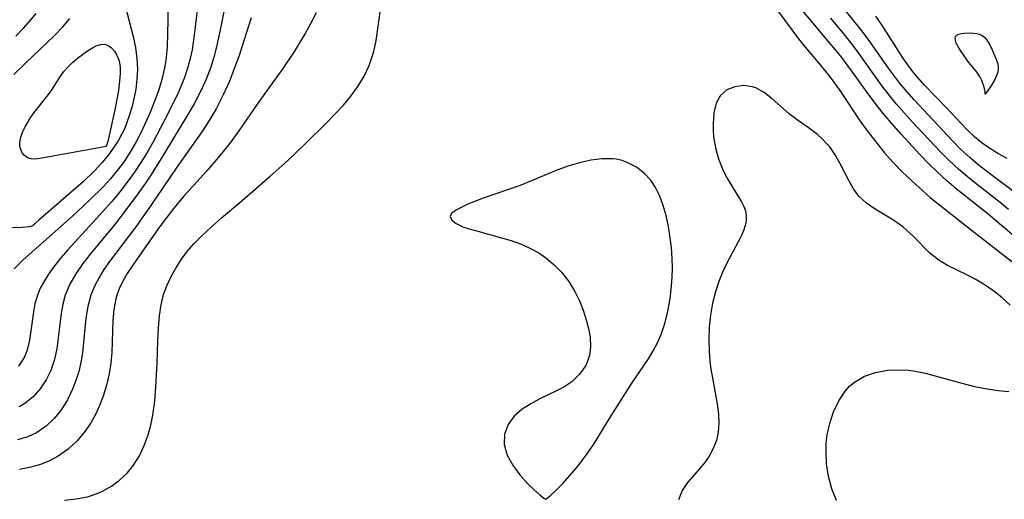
# Model space of a CAD drawing. Header units: metres. Extents: x 1073367 to 1082519, y 1569854 to 1574957.
# Tile 568 of 656: x 1078287 to 1078421, y 1573655 to 1573720. Entities that reach past the tile are written whole.
import ezdxf

# ---------------------------------------------------------------- set-up
doc = ezdxf.new("R2010")
doc.units = ezdxf.units.M
doc.layers.add('CGG_CurvaNivelLidar_v1', color=253, linetype='Continuous', lineweight=30)

msp = doc.modelspace()

# ---------------------------------------------------------------- linework, layer by layer
at = {"layer": 'CGG_CurvaNivelLidar_v1'}
for p, q in [((1078315.2361, 1573725.0823, 69.5), (1078314.1969, 1573719.5841, 69.5)), ((1078306.8584, 1573723.6321, 68.5), (1078306.9053, 1573720.2706, 68.5)), ((1078311.1525, 1573723.5332, 69), (1078310.486, 1573717.8818, 69)), ((1078301.1026, 1573722.21, 68), (1078302.1869, 1573718.026, 68)), ((1078394.9594, 1573719.8894, 70.5), (1078392.259, 1573723.14, 70.5)), ((1078288.2144, 1573720.3077, 68.5), (1078288.92, 1573721.1727, 68.5)), ((1078327.177, 1573721.2787, 70.5), (1078326.4409, 1573719.8459, 70.5)), ((1078335.3431, 1573717.4955, 71), (1078336.0073, 1573722.0665, 71)), ((1078390.1559, 1573721.5944, 71), (1078392.9923, 1573717.711, 71)), ((1078401.5123, 1573719.0132, 69.5), (1078399.4022, 1573721.5943, 69.5)), ((1078287.2232, 1573719.1857, 68.5), (1078288.2144, 1573720.3077, 68.5)), ((1078292.5617, 1573719.3517, 68), (1078293.5328, 1573720.4822, 68)), ((1078306.9053, 1573720.2706, 68.5), (1078306.8872, 1573718.4168, 68.5)), ((1078314.1969, 1573719.5841, 69.5), (1078313.551, 1573716.6181, 69.5)), ((1078318.3056, 1573720.5933, 70), (1078316.5851, 1573715.328, 70)), ((1078326.4409, 1573719.8459, 70.5), (1078325.6597, 1573718.4373, 70.5)), ((1078397.0748, 1573717.3996, 70.5), (1078394.9594, 1573719.8894, 70.5)), ((1078399.2028, 1573718.4216, 70), (1078397.4297, 1573720.5455, 70)), ((1078404.4034, 1573719.6455, 69), (1078403.5855, 1573720.8045, 69)), ((1078407.3605, 1573714.9925, 69), (1078404.4034, 1573719.6455, 69)), ((1078286.1796, 1573718.0907, 68.5), (1078287.2232, 1573719.1857, 68.5)), ((1078291.353, 1573718.097, 68), (1078292.5617, 1573719.3517, 68)), ((1078306.8872, 1573718.4168, 68.5), (1078306.8034, 1573716.574, 68.5)), ((1078325.6597, 1573718.4373, 70.5), (1078324.1118, 1573715.9056, 70.5)), ((1078400.1031, 1573717.2831, 70), (1078399.2028, 1573718.4216, 70)), ((1078402.5143, 1573717.6876, 69.5), (1078401.5123, 1573719.0132, 69.5)), ((1078414.4472, 1573718.0265, 68.5), (1078414.6246, 1573718.2132, 68.5)), ((1078414.6246, 1573718.2132, 68.5), (1078414.8989, 1573718.3486, 68.5)), ((1078414.8989, 1573718.3486, 68.5), (1078415.2416, 1573718.4445, 68.5)), ((1078415.2416, 1573718.4445, 68.5), (1078415.6304, 1573718.5084, 68.5)), ((1078415.6304, 1573718.5084, 68.5), (1078416.48, 1573718.5523, 68.5)), ((1078416.48, 1573718.5523, 68.5), (1078417.3372, 1573718.4694, 68.5)), ((1078417.3372, 1573718.4694, 68.5), (1078417.7379, 1573718.3604, 68.5)), ((1078417.7379, 1573718.3604, 68.5), (1078418.1013, 1573718.1867, 68.5)), ((1078418.1013, 1573718.1867, 68.5), (1078418.3916, 1573717.9582, 68.5)), ((1078287.5552, 1573714.4768, 68), (1078291.353, 1573718.097, 68)), ((1078297.1512, 1573716.7424, 67.5), (1078297.7255, 1573716.9349, 67.5)), ((1078297.7255, 1573716.9349, 67.5), (1078298.2676, 1573716.9752, 67.5)), ((1078298.2676, 1573716.9752, 67.5), (1078298.777, 1573716.8244, 67.5)), ((1078298.777, 1573716.8244, 67.5), (1078299.2377, 1573716.5052, 67.5)), ((1078302.1869, 1573718.026, 68), (1078302.4902, 1573716.5389, 68)), ((1078310.486, 1573717.8818, 69), (1078310.2141, 1573716.222, 69)), ((1078335.0253, 1573716.0084, 71), (1078335.3431, 1573717.4955, 71)), ((1078392.9923, 1573717.711, 71), (1078393.9561, 1573716.5145, 71)), ((1078398.7669, 1573715.3403, 70.5), (1078397.0748, 1573717.3996, 70.5)), ((1078400.977, 1573716.1248, 70), (1078400.1031, 1573717.2831, 70)), ((1078405.305, 1573713.7163, 69.5), (1078402.5143, 1573717.6876, 69.5)), ((1078414.3902, 1573717.7781, 68.5), (1078414.4472, 1573718.0265, 68.5)), ((1078414.4331, 1573717.4797, 68.5), (1078414.3902, 1573717.7781, 68.5)), ((1078414.5497, 1573717.1456, 68.5), (1078414.4331, 1573717.4797, 68.5)), ((1078414.9296, 1573716.4101, 68.5), (1078414.5497, 1573717.1456, 68.5)), ((1078418.3916, 1573717.9582, 68.5), (1078418.6466, 1573717.6745, 68.5)), ((1078418.6466, 1573717.6745, 68.5), (1078419.0823, 1573716.9955, 68.5)), ((1078419.0823, 1573716.9955, 68.5), (1078419.4549, 1573716.2315, 68.5)), ((1078294.5865, 1573715.0756, 67.5), (1078295.9342, 1573716.0577, 67.5)), ((1078295.9342, 1573716.0577, 67.5), (1078296.5522, 1573716.439, 67.5)), ((1078296.5522, 1573716.439, 67.5), (1078297.1512, 1573716.7424, 67.5)), ((1078299.2377, 1573716.5052, 67.5), (1078299.6414, 1573716.0514, 67.5)), ((1078299.6414, 1573716.0514, 67.5), (1078299.9749, 1573715.4884, 67.5)), ((1078299.9749, 1573715.4884, 67.5), (1078300.2558, 1573714.7201, 67.5)), ((1078302.4902, 1573716.5389, 68), (1078302.6938, 1573715.0493, 68)), ((1078306.8034, 1573716.574, 68.5), (1078306.6235, 1573714.7525, 68.5)), ((1078310.2141, 1573716.222, 69), (1078309.9623, 1573715.0332, 69)), ((1078313.551, 1573716.6181, 69.5), (1078313.1881, 1573715.2234, 69.5)), ((1078324.1118, 1573715.9056, 70.5), (1078322.5936, 1573713.6583, 70.5)), ((1078334.74, 1573715.0273, 71), (1078335.0253, 1573716.0084, 71)), ((1078393.9561, 1573716.5145, 71), (1078395.9749, 1573714.1621, 71)), ((1078404.4332, 1573711.2608, 70), (1078400.977, 1573716.1248, 70)), ((1078415.6978, 1573715.2393, 68.5), (1078414.9296, 1573716.4101, 68.5)), ((1078419.4549, 1573716.2315, 68.5), (1078419.9448, 1573715.0369, 68.5)), ((1078285.9018, 1573712.835, 68), (1078287.5552, 1573714.4768, 68)), ((1078293.3069, 1573713.9095, 67.5), (1078293.9296, 1573714.5151, 67.5)), ((1078293.9296, 1573714.5151, 67.5), (1078294.5865, 1573715.0756, 67.5)), ((1078300.2558, 1573714.7201, 67.5), (1078300.4095, 1573713.8629, 67.5)), ((1078302.6938, 1573715.0493, 68), (1078302.7687, 1573713.5626, 68)), ((1078306.6235, 1573714.7525, 68.5), (1078306.464, 1573713.7353, 68.5)), ((1078309.9623, 1573715.0332, 69), (1078309.6537, 1573713.8616, 69)), ((1078313.1881, 1573715.2234, 69.5), (1078312.7674, 1573713.8501, 69.5)), ((1078316.5851, 1573715.328, 70), (1078316.0258, 1573713.7384, 70)), ((1078334.3902, 1573714.0703, 71), (1078334.74, 1573715.0273, 71)), ((1078395.9749, 1573714.1621, 71), (1078397.3419, 1573712.4867, 71)), ((1078400.2931, 1573713.3103, 70.5), (1078398.7669, 1573715.3403, 70.5)), ((1078408.5389, 1573713.357, 69), (1078407.3605, 1573714.9925, 69)), ((1078416.2767, 1573714.4697, 68.5), (1078415.6978, 1573715.2393, 68.5)), ((1078417.24, 1573713.3072, 68.5), (1078416.2767, 1573714.4697, 68.5)), ((1078419.9448, 1573715.0369, 68.5), (1078420.1985, 1573714.3028, 68.5)), ((1078420.1985, 1573714.3028, 68.5), (1078420.2679, 1573713.9107, 68.5)), ((1078292.2849, 1573712.6281, 67.5), (1078292.7374, 1573713.2548, 67.5)), ((1078292.7374, 1573713.2548, 67.5), (1078293.3069, 1573713.9095, 67.5)), ((1078300.4256, 1573712.9776, 67.5), (1078300.3338, 1573711.9151, 67.5)), ((1078300.4095, 1573713.8629, 67.5), (1078300.4256, 1573712.9776, 67.5)), ((1078302.7687, 1573713.5626, 68), (1078302.7038, 1573712.2088, 68)), ((1078306.464, 1573713.7353, 68.5), (1078306.1034, 1573712.1542, 68.5)), ((1078309.6537, 1573713.8616, 69), (1078309.1311, 1573712.2994, 69)), ((1078312.7674, 1573713.8501, 69.5), (1078312.0967, 1573712.0693, 69.5)), ((1078316.0258, 1573713.7384, 70), (1078315.3121, 1573711.9414, 70)), ((1078322.5936, 1573713.6583, 70.5), (1078319.0894, 1573708.7911, 70.5)), ((1078333.6986, 1573712.6043, 71), (1078334.3902, 1573714.0703, 71)), ((1078402.1532, 1573710.7072, 70.5), (1078400.2931, 1573713.3103, 70.5)), ((1078406.8122, 1573711.6989, 69.5), (1078405.305, 1573713.7163, 69.5)), ((1078409.2018, 1573712.5395, 69), (1078408.5389, 1573713.357, 69)), ((1078417.5515, 1573712.8974, 68.5), (1078417.24, 1573713.3072, 68.5)), ((1078417.8282, 1573712.4621, 68.5), (1078417.5515, 1573712.8974, 68.5)), ((1078420.1642, 1573713.0226, 68.5), (1078419.9944, 1573712.5553, 68.5)), ((1078420.2604, 1573713.4791, 68.5), (1078420.1642, 1573713.0226, 68.5)), ((1078420.2679, 1573713.9107, 68.5), (1078420.2604, 1573713.4791, 68.5)), ((1078291.0162, 1573710.6567, 67.5), (1078292.2849, 1573712.6281, 67.5)), ((1078300.3338, 1573711.9151, 67.5), (1078300.1659, 1573710.6774, 67.5)), ((1078302.7038, 1573712.2088, 68), (1078302.53, 1573710.8616, 68)), ((1078306.1034, 1573712.1542, 68.5), (1078305.6299, 1573710.6075, 68.5)), ((1078309.1311, 1573712.2994, 69), (1078308.2763, 1573710.2622, 69)), ((1078312.0967, 1573712.0693, 69.5), (1078311.3034, 1573710.3393, 69.5)), ((1078315.3121, 1573711.9414, 70), (1078314.521, 1573710.181, 70)), ((1078332.8616, 1573711.2047, 71), (1078333.6986, 1573712.6043, 71)), ((1078397.3419, 1573712.4867, 71), (1078398.6668, 1573710.6458, 71)), ((1078407.7832, 1573710.5212, 69.5), (1078406.8122, 1573711.6989, 69.5)), ((1078410.203, 1573711.411, 69), (1078409.2018, 1573712.5395, 69)), ((1078418.0504, 1573712.0081, 68.5), (1078417.8282, 1573712.4621, 68.5)), ((1078418.3481, 1573711.1272, 68.5), (1078418.0504, 1573712.0081, 68.5)), ((1078419.7734, 1573712.0915, 68.5), (1078419.2234, 1573711.173, 68.5)), ((1078419.9944, 1573712.5553, 68.5), (1078419.7734, 1573712.0915, 68.5)), ((1078290.448, 1573709.8957, 67.5), (1078291.0162, 1573710.6567, 67.5)), ((1078300.1659, 1573710.6774, 67.5), (1078299.6976, 1573708.0241, 67.5)), ((1078302.53, 1573710.8616, 68), (1078302.2726, 1573709.5206, 68)), ((1078305.6299, 1573710.6075, 68.5), (1078305.0714, 1573709.0806, 68.5)), ((1078308.2763, 1573710.2622, 69), (1078306.8769, 1573707.374, 69)), ((1078311.3034, 1573710.3393, 69.5), (1078310.5042, 1573708.8393, 69.5)), ((1078314.521, 1573710.181, 70), (1078313.4912, 1573708.1716, 70)), ((1078331.8995, 1573709.8699, 71), (1078332.8616, 1573711.2047, 71)), ((1078383.2365, 1573710.7335, 71.5), (1078382.3722, 1573709.9953, 71.5)), ((1078384.3119, 1573711.1709, 71.5), (1078383.2365, 1573710.7335, 71.5)), ((1078385.4984, 1573711.3211, 71.5), (1078384.3119, 1573711.1709, 71.5)), ((1078386.7058, 1573711.1743, 71.5), (1078385.4984, 1573711.3211, 71.5)), ((1078387.1919, 1573711.0184, 71.5), (1078386.7058, 1573711.1743, 71.5)), ((1078388.3333, 1573710.3864, 71.5), (1078387.1919, 1573711.0184, 71.5)), ((1078389.434, 1573709.5048, 71.5), (1078388.3333, 1573710.3864, 71.5)), ((1078398.6668, 1573710.6458, 71), (1078401.5183, 1573706.3417, 71)), ((1078403.7286, 1573708.5796, 70.5), (1078402.1532, 1573710.7072, 70.5)), ((1078405.272, 1573710.1554, 70), (1078404.4332, 1573711.2608, 70)), ((1078406.3355, 1573708.8465, 70), (1078405.272, 1573710.1554, 70)), ((1078408.7922, 1573709.3796, 69.5), (1078407.7832, 1573710.5212, 69.5)), ((1078413.218, 1573708.295, 69), (1078410.203, 1573711.411, 69)), ((1078418.4871, 1573710.4496, 68.5), (1078418.3481, 1573711.1272, 68.5)), ((1078418.5, 1573710.1718, 68.5), (1078418.4871, 1573710.4496, 68.5)), ((1078419.2234, 1573711.173, 68.5), (1078418.5, 1573710.1718, 68.5)), ((1078288.6526, 1573707.6576, 67.5), (1078290.448, 1573709.8957, 67.5)), ((1078302.2726, 1573709.5206, 68), (1078301.9922, 1573708.3507, 68)), ((1078305.0714, 1573709.0806, 68.5), (1078304.4538, 1573707.568, 68.5)), ((1078310.5042, 1573708.8393, 69.5), (1078309.6467, 1573707.3642, 69.5)), ((1078319.0894, 1573708.7911, 70.5), (1078316.6103, 1573705.1538, 70.5)), ((1078330.8736, 1573708.6453, 71), (1078331.8995, 1573709.8699, 71)), ((1078381.7901, 1573708.9213, 71.5), (1078381.4657, 1573707.6038, 71.5)), ((1078382.3722, 1573709.9953, 71.5), (1078381.7901, 1573708.9213, 71.5)), ((1078391.7224, 1573707.4872, 71.5), (1078389.434, 1573709.5048, 71.5)), ((1078408.5695, 1573706.3236, 70), (1078406.3355, 1573708.8465, 70)), ((1078414.0095, 1573703.7912, 69.5), (1078408.7922, 1573709.3796, 69.5)), ((1078288.21, 1573707.0179, 67.5), (1078288.6526, 1573707.6576, 67.5)), ((1078299.6976, 1573708.0241, 67.5), (1078298.927, 1573704.5113, 67.5)), ((1078301.9922, 1573708.3507, 68), (1078301.6584, 1573707.1921, 68)), ((1078304.4538, 1573707.568, 68.5), (1078303.281, 1573704.9855, 68.5)), ((1078313.4912, 1573708.1716, 70), (1078312.5491, 1573706.5808, 70)), ((1078328.6335, 1573706.2933, 71), (1078329.7758, 1573707.4598, 71)), ((1078329.7758, 1573707.4598, 71), (1078330.8736, 1573708.6453, 71)), ((1078381.4657, 1573707.6038, 71.5), (1078381.3359, 1573706.1313, 71.5)), ((1078393.0037, 1573706.5379, 71.5), (1078391.7224, 1573707.4872, 71.5)), ((1078404.795, 1573707.2558, 70.5), (1078403.7286, 1573708.5796, 70.5)), ((1078415.96, 1573705.3615, 69), (1078413.218, 1573708.295, 69)), ((1078287.4491, 1573705.715, 67.5), (1078288.21, 1573707.0179, 67.5)), ((1078301.6584, 1573707.1921, 68), (1078301.048, 1573705.5341, 68)), ((1078306.8769, 1573707.374, 69), (1078304.8742, 1573703.5753, 69)), ((1078309.6467, 1573707.3642, 69.5), (1078306.3793, 1573701.9557, 69.5)), ((1078312.5491, 1573706.5808, 70), (1078311.5384, 1573705.0289, 70)), ((1078325.6811, 1573703.3909, 71), (1078328.6335, 1573706.2933, 71)), ((1078381.3359, 1573706.1313, 71.5), (1078381.3398, 1573705.0834, 71.5)), ((1078394.3275, 1573705.6106, 71.5), (1078393.0037, 1573706.5379, 71.5)), ((1078401.5183, 1573706.3417, 71), (1078402.5579, 1573704.9182, 71)), ((1078407.037, 1573704.6916, 70.5), (1078404.795, 1573707.2558, 70.5)), ((1078412.3413, 1573702.3187, 70), (1078408.5695, 1573706.3236, 70)), ((1078286.847, 1573704.2918, 67.5), (1078287.1407, 1573705.0701, 67.5)), ((1078287.1407, 1573705.0701, 67.5), (1078287.4491, 1573705.715, 67.5)), ((1078301.048, 1573705.5341, 68), (1078300.1279, 1573703.7685, 68)), ((1078303.281, 1573704.9855, 68.5), (1078302.6309, 1573703.7238, 68.5)), ((1078311.5384, 1573705.0289, 70), (1078308.071, 1573700.047, 70)), ((1078316.6103, 1573705.1538, 70.5), (1078315.5456, 1573703.7014, 70.5)), ((1078381.3398, 1573705.0834, 71.5), (1078381.4329, 1573704.0145, 71.5)), ((1078395.614, 1573704.625, 71.5), (1078394.3275, 1573705.6106, 71.5)), ((1078402.5579, 1573704.9182, 71), (1078404.7368, 1573702.1621, 71)), ((1078417.0193, 1573704.3445, 69), (1078415.96, 1573705.3615, 69)), ((1078286.7005, 1573703.5475, 67.5), (1078286.847, 1573704.2918, 67.5)), ((1078286.7161, 1573703.0437, 67.5), (1078286.7005, 1573703.5475, 67.5)), ((1078298.7194, 1573703.7054, 67.5), (1078298.5, 1573703.0221, 67.5)), ((1078298.927, 1573704.5113, 67.5), (1078298.7194, 1573703.7054, 67.5)), ((1078300.1279, 1573703.7685, 68), (1078298.9458, 1573702.0296, 68)), ((1078302.6309, 1573703.7238, 68.5), (1078301.8251, 1573702.3283, 68.5)), ((1078304.8742, 1573703.5753, 69), (1078304.0744, 1573702.1902, 69)), ((1078315.5456, 1573703.7014, 70.5), (1078314.4843, 1573702.338, 70.5)), ((1078323.2759, 1573701.1073, 71), (1078325.6811, 1573703.3909, 71)), ((1078381.4329, 1573704.0145, 71.5), (1078381.7005, 1573702.6514, 71.5)), ((1078396.2526, 1573704.0521, 71.5), (1078395.614, 1573704.625, 71.5)), ((1078396.8478, 1573703.4359, 71.5), (1078396.2526, 1573704.0521, 71.5)), ((1078397.2638, 1573702.9398, 71.5), (1078396.8478, 1573703.4359, 71.5)), ((1078409.5889, 1573701.9318, 70.5), (1078407.037, 1573704.6916, 70.5)), ((1078415.1799, 1573702.6139, 69.5), (1078414.0095, 1573703.7912, 69.5)), ((1078418.0914, 1573703.4467, 69), (1078417.0193, 1573704.3445, 69)), ((1078419.1165, 1573702.7126, 69), (1078418.0914, 1573703.4467, 69)), ((1078286.8292, 1573702.5755, 67.5), (1078286.7161, 1573703.0437, 67.5)), ((1078287.0317, 1573702.1581, 67.5), (1078286.8292, 1573702.5755, 67.5)), ((1078287.3599, 1573701.7664, 67.5), (1078287.0317, 1573702.1581, 67.5)), ((1078298.5, 1573703.0221, 67.5), (1078289.4748, 1573701.3589, 67.5)), ((1078298.9458, 1573702.0296, 68), (1078297.9717, 1573700.8318, 68)), ((1078301.8251, 1573702.3283, 68.5), (1078300.9445, 1573700.9793, 68.5)), ((1078304.0744, 1573702.1902, 69), (1078303.2325, 1573700.8281, 69)), ((1078314.4843, 1573702.338, 70.5), (1078313.3872, 1573701.0045, 70.5)), ((1078381.7005, 1573702.6514, 71.5), (1078382.1033, 1573701.3013, 71.5)), ((1078398.0047, 1573701.8876, 71.5), (1078397.2638, 1573702.9398, 71.5)), ((1078404.7368, 1573702.1621, 71), (1078405.8857, 1573700.8468, 71)), ((1078413.5745, 1573701.0994, 70), (1078412.3413, 1573702.3187, 70)), ((1078416.3981, 1573701.4869, 69.5), (1078415.1799, 1573702.6139, 69.5)), ((1078420.2949, 1573701.9907, 69), (1078419.1165, 1573702.7126, 69)), ((1078287.773, 1573701.4764, 67.5), (1078287.3599, 1573701.7664, 67.5)), ((1078288.251, 1573701.3077, 67.5), (1078287.773, 1573701.4764, 67.5)), ((1078288.792, 1573701.2752, 67.5), (1078288.251, 1573701.3077, 67.5)), ((1078289.4748, 1573701.3589, 67.5), (1078288.792, 1573701.2752, 67.5)), ((1078297.9717, 1573700.8318, 68), (1078296.9036, 1573699.6737, 68)), ((1078300.9445, 1573700.9793, 68.5), (1078300.0549, 1573699.77, 68.5)), ((1078303.2325, 1573700.8281, 69), (1078302.346, 1573699.4935, 69)), ((1078306.3793, 1573701.9557, 69.5), (1078304.6828, 1573699.2463, 69.5)), ((1078313.3872, 1573701.0045, 70.5), (1078312.2549, 1573699.7053, 70.5)), ((1078320.8962, 1573698.9558, 71), (1078323.2759, 1573701.1073, 71)), ((1078363.09, 1573700.7885, 71.5), (1078361.5032, 1573700.2991, 71.5)), ((1078364.66, 1573701.1479, 71.5), (1078363.09, 1573700.7885, 71.5)), ((1078366.1943, 1573701.3415, 71.5), (1078364.66, 1573701.1479, 71.5)), ((1078367.6714, 1573701.3214, 71.5), (1078366.1943, 1573701.3415, 71.5)), ((1078368.1006, 1573701.2646, 71.5), (1078367.6714, 1573701.3214, 71.5)), ((1078368.9325, 1573701.0734, 71.5), (1078368.1006, 1573701.2646, 71.5)), ((1078369.73, 1573700.7881, 71.5), (1078368.9325, 1573701.0734, 71.5)), ((1078370.902, 1573700.176, 71.5), (1078369.73, 1573700.7881, 71.5)), ((1078382.1033, 1573701.3013, 71.5), (1078382.6154, 1573699.9679, 71.5)), ((1078398.6711, 1573700.7149, 71.5), (1078398.0047, 1573701.8876, 71.5)), ((1078399.8658, 1573698.342, 71.5), (1078398.6711, 1573700.7149, 71.5)), ((1078405.8857, 1573700.8468, 71), (1078407.1485, 1573699.5577, 71)), ((1078410.7755, 1573700.6969, 70.5), (1078409.5889, 1573701.9318, 70.5)), ((1078411.9892, 1573699.4934, 70.5), (1078410.7755, 1573700.6969, 70.5)), ((1078414.847, 1573699.923, 70), (1078413.5745, 1573701.0994, 70)), ((1078417.5509, 1573700.514, 69.5), (1078416.3981, 1573701.4869, 69.5)), ((1078421.498, 1573701.3481, 69), (1078420.2949, 1573701.9907, 69)), ((1078296.9036, 1573699.6737, 68), (1078295.3799, 1573698.2112, 68)), ((1078300.0549, 1573699.77, 68.5), (1078299.1033, 1573698.609, 68.5)), ((1078302.346, 1573699.4935, 69), (1078301.3657, 1573698.128, 69)), ((1078308.071, 1573700.047, 70), (1078304.6069, 1573694.9236, 70)), ((1078312.2549, 1573699.7053, 70.5), (1078309.032, 1573696.1716, 70.5)), ((1078359.9147, 1573699.7101, 71.5), (1078355.0236, 1573697.7007, 71.5)), ((1078361.5032, 1573700.2991, 71.5), (1078359.9147, 1573699.7101, 71.5)), ((1078371.9557, 1573699.3797, 71.5), (1078370.902, 1573700.176, 71.5)), ((1078372.8565, 1573698.4069, 71.5), (1078371.9557, 1573699.3797, 71.5)), ((1078382.6154, 1573699.9679, 71.5), (1078383.2245, 1573698.7075, 71.5)), ((1078407.1485, 1573699.5577, 71), (1078408.4636, 1573698.3136, 71)), ((1078413.2427, 1573698.3361, 70.5), (1078411.9892, 1573699.4934, 70.5)), ((1078416.0429, 1573698.8988, 70), (1078414.847, 1573699.923, 70)), ((1078418.7377, 1573699.5838, 69.5), (1078417.5509, 1573700.514, 69.5)), ((1078422.1919, 1573696.9859, 69.5), (1078418.7377, 1573699.5838, 69.5)), ((1078295.3799, 1573698.2112, 68), (1078289.291, 1573692.9453, 68)), ((1078299.1033, 1573698.609, 68.5), (1078298.0933, 1573697.4992, 68.5)), ((1078301.3657, 1573698.128, 69), (1078300.3402, 1573696.7961, 69)), ((1078304.6828, 1573699.2463, 69.5), (1078303.855, 1573697.9899, 69.5)), ((1078316.7294, 1573695.3357, 71), (1078320.8962, 1573698.9558, 71)), ((1078373.4933, 1573697.4274, 71.5), (1078372.8565, 1573698.4069, 71.5)), ((1078383.2245, 1573698.7075, 71.5), (1078385.2382, 1573695.4308, 71.5)), ((1078400.5102, 1573697.2303, 71.5), (1078399.8658, 1573698.342, 71.5)), ((1078408.4636, 1573698.3136, 71), (1078410.9895, 1573696.058, 71)), ((1078414.5397, 1573697.2379, 70.5), (1078413.2427, 1573698.3361, 70.5)), ((1078417.2664, 1573697.9091, 70), (1078416.0429, 1573698.8988, 70)), ((1078298.0933, 1573697.4992, 68.5), (1078296.232, 1573695.6787, 68.5)), ((1078300.3402, 1573696.7961, 69), (1078299.2759, 1573695.497, 69)), ((1078303.855, 1573697.9899, 69.5), (1078302.8336, 1573696.5191, 69.5)), ((1078355.0236, 1573697.7007, 71.5), (1078349.9516, 1573695.9415, 71.5)), ((1078374.0733, 1573696.2419, 71.5), (1078373.4933, 1573697.4274, 71.5)), ((1078401.2655, 1573696.2307, 71.5), (1078400.5102, 1573697.2303, 71.5)), ((1078418.8919, 1573693.7796, 70.5), (1078414.5397, 1573697.2379, 70.5)), ((1078420.5212, 1573695.3696, 70), (1078417.2664, 1573697.9091, 70)), ((1078296.232, 1573695.6787, 68.5), (1078293.9039, 1573693.5068, 68.5)), ((1078299.2759, 1573695.497, 69), (1078297.6513, 1573693.649, 69)), ((1078302.8336, 1573696.5191, 69.5), (1078300.6999, 1573693.6591, 69.5)), ((1078309.032, 1573696.1716, 70.5), (1078307.5467, 1573694.3487, 70.5)), ((1078314.229, 1573693.2394, 71), (1078316.7294, 1573695.3357, 71)), ((1078349.9516, 1573695.9415, 71.5), (1078347.8818, 1573695.1093, 71.5)), ((1078374.5545, 1573694.9581, 71.5), (1078374.0733, 1573696.2419, 71.5)), ((1078385.2382, 1573695.4308, 71.5), (1078385.5328, 1573694.8232, 71.5)), ((1078402.2895, 1573695.2854, 71.5), (1078401.2655, 1573696.2307, 71.5)), ((1078410.9895, 1573696.058, 71), (1078416.5638, 1573691.6166, 71)), ((1078421.677, 1573694.4087, 70), (1078420.5212, 1573695.3696, 70)), ((1078304.6069, 1573694.9236, 70), (1078302.5456, 1573692.0287, 70)), ((1078307.5467, 1573694.3487, 70.5), (1078305.83, 1573692.0573, 70.5)), ((1078346.1753, 1573694.2576, 71.5), (1078345.6561, 1573693.8472, 71.5)), ((1078346.9369, 1573694.6749, 71.5), (1078346.1753, 1573694.2576, 71.5)), ((1078347.8818, 1573695.1093, 71.5), (1078346.9369, 1573694.6749, 71.5)), ((1078374.9423, 1573693.5984, 71.5), (1078374.5545, 1573694.9581, 71.5)), ((1078385.5328, 1573694.8232, 71.5), (1078385.7504, 1573694.2163, 71.5)), ((1078385.7504, 1573694.2163, 71.5), (1078385.822, 1573693.9234, 71.5)), ((1078403.4571, 1573694.4672, 71.5), (1078402.2895, 1573695.2854, 71.5)), ((1078405.9586, 1573692.935, 71.5), (1078403.4571, 1573694.4672, 71.5)), ((1078293.9039, 1573693.5068, 68.5), (1078287.1848, 1573687.5377, 68.5)), ((1078289.291, 1573692.9453, 68), (1078288.7363, 1573692.441, 68)), ((1078297.6513, 1573693.649, 69), (1078293.2523, 1573688.907, 69)), ((1078300.6999, 1573693.6591, 69.5), (1078299.6182, 1573692.2957, 69.5)), ((1078312.8247, 1573691.9901, 71), (1078314.229, 1573693.2394, 71)), ((1078345.6561, 1573693.8472, 71.5), (1078345.4509, 1573693.4333, 71.5)), ((1078345.4509, 1573693.4333, 71.5), (1078345.6647, 1573692.9524, 71.5)), ((1078345.6647, 1573692.9524, 71.5), (1078346.2805, 1573692.4805, 71.5)), ((1078375.2591, 1573692.0782, 71.5), (1078374.9423, 1573693.5984, 71.5)), ((1078385.8738, 1573692.9655, 71.5), (1078385.8123, 1573692.5532, 71.5)), ((1078385.822, 1573693.9234, 71.5), (1078385.8839, 1573693.4475, 71.5)), ((1078385.8839, 1573693.4475, 71.5), (1078385.8738, 1573692.9655, 71.5)), ((1078407.2544, 1573692.0198, 71.5), (1078405.9586, 1573692.935, 71.5)), ((1078420.7379, 1573692.2357, 70.5), (1078418.8919, 1573693.7796, 70.5)), ((1078287.0443, 1573691.9502, 68), (1078285.724, 1573691.9122, 68)), ((1078288.0158, 1573692.0431, 68), (1078287.0443, 1573691.9502, 68)), ((1078288.5, 1573692.1594, 68), (1078288.0158, 1573692.0431, 68)), ((1078288.5366, 1573692.2384, 68), (1078288.5, 1573692.1594, 68)), ((1078288.7363, 1573692.441, 68), (1078288.5366, 1573692.2384, 68)), ((1078299.6182, 1573692.2957, 69.5), (1078296.2942, 1573688.2965, 69.5)), ((1078302.5456, 1573692.0287, 70), (1078298.9477, 1573687.2825, 70)), ((1078305.83, 1573692.0573, 70.5), (1078302.7238, 1573687.6668, 70.5)), ((1078311.4794, 1573690.7167, 71), (1078312.8247, 1573691.9901, 71)), ((1078346.2805, 1573692.4805, 71.5), (1078347.2073, 1573692.0448, 71.5)), ((1078347.2073, 1573692.0448, 71.5), (1078348.0083, 1573691.7698, 71.5)), ((1078348.0083, 1573691.7698, 71.5), (1078348.903, 1573691.5086, 71.5)), ((1078348.903, 1573691.5086, 71.5), (1078352.4765, 1573690.545, 71.5)), ((1078375.4955, 1573690.5122, 71.5), (1078375.2591, 1573692.0782, 71.5)), ((1078385.5364, 1573691.6285, 71.5), (1078385.1129, 1573690.6749, 71.5)), ((1078385.8123, 1573692.5532, 71.5), (1078385.5364, 1573691.6285, 71.5)), ((1078408.6416, 1573690.7598, 71.5), (1078407.2544, 1573692.0198, 71.5)), ((1078416.5638, 1573691.6166, 71), (1078422.1106, 1573687.2996, 71)), ((1078424.1994, 1573689.2749, 70.5), (1078420.7379, 1573692.2357, 70.5)), ((1078310.4608, 1573689.6896, 71), (1078311.4794, 1573690.7167, 71)), ((1078352.4765, 1573690.545, 71.5), (1078353.7625, 1573690.1579, 71.5)), ((1078353.7625, 1573690.1579, 71.5), (1078355.0422, 1573689.7023, 71.5)), ((1078375.648, 1573689.1404, 71.5), (1078375.4955, 1573690.5122, 71.5)), ((1078385.1129, 1573690.6749, 71.5), (1078383.2924, 1573687.2466, 71.5)), ((1078410.9052, 1573688.4741, 71.5), (1078408.6416, 1573690.7598, 71.5)), ((1078293.2523, 1573688.907, 69), (1078292.3129, 1573687.8118, 69)), ((1078308.6849, 1573687.4908, 71), (1078309.5187, 1573688.6216, 71)), ((1078309.5187, 1573688.6216, 71), (1078310.4608, 1573689.6896, 71)), ((1078355.0422, 1573689.7023, 71.5), (1078356.3226, 1573689.1375, 71.5)), ((1078356.3226, 1573689.1375, 71.5), (1078357.5477, 1573688.4608, 71.5)), ((1078375.7499, 1573687.7553, 71.5), (1078375.648, 1573689.1404, 71.5)), ((1078287.1848, 1573687.5377, 68.5), (1078285.9259, 1573686.2754, 68.5)), ((1078292.3129, 1573687.8118, 69), (1078291.4324, 1573686.7047, 69)), ((1078296.2942, 1573688.2965, 69.5), (1078295.3163, 1573687.0213, 69.5)), ((1078298.9477, 1573687.2825, 70), (1078298.2007, 1573686.2158, 70)), ((1078302.7238, 1573687.6668, 70.5), (1078301.3857, 1573685.6773, 70.5)), ((1078307.9472, 1573686.3042, 71), (1078308.6849, 1573687.4908, 71)), ((1078357.5477, 1573688.4608, 71.5), (1078358.6663, 1573687.6876, 71.5)), ((1078358.6663, 1573687.6876, 71.5), (1078359.7018, 1573686.8099, 71.5)), ((1078375.7911, 1573686.3639, 71.5), (1078375.7499, 1573687.7553, 71.5)), ((1078383.2924, 1573687.2466, 71.5), (1078382.6875, 1573685.9357, 71.5)), ((1078412.1435, 1573687.4659, 71.5), (1078410.9052, 1573688.4741, 71.5)), ((1078413.3465, 1573686.7399, 71.5), (1078412.1435, 1573687.4659, 71.5)), ((1078291.4324, 1573686.7047, 69), (1078290.6277, 1573685.583, 69)), ((1078295.3163, 1573687.0213, 69.5), (1078294.3643, 1573685.6255, 69.5)), ((1078298.2007, 1573686.2158, 70), (1078297.5198, 1573685.1289, 70)), ((1078307.2923, 1573685.0804, 71), (1078307.9472, 1573686.3042, 71)), ((1078359.7018, 1573686.8099, 71.5), (1078360.6437, 1573685.8374, 71.5)), ((1078375.7689, 1573685.1563, 71.5), (1078375.7911, 1573686.3639, 71.5)), ((1078382.6875, 1573685.9357, 71.5), (1078382.1352, 1573684.5634, 71.5)), ((1078415.9756, 1573685.4611, 71.5), (1078413.3465, 1573686.7399, 71.5)), ((1078290.6277, 1573685.583, 69), (1078289.9196, 1573684.4432, 69)), ((1078294.3643, 1573685.6255, 69.5), (1078293.5501, 1573684.1876, 69.5)), ((1078297.5198, 1573685.1289, 70), (1078296.8883, 1573683.9309, 70)), ((1078300.7778, 1573684.6234, 70.5), (1078300.2632, 1573683.5407, 70.5)), ((1078301.3857, 1573685.6773, 70.5), (1078300.7778, 1573684.6234, 70.5)), ((1078306.7694, 1573683.9479, 71), (1078307.2923, 1573685.0804, 71)), ((1078360.6437, 1573685.8374, 71.5), (1078361.6386, 1573684.5537, 71.5)), ((1078361.6386, 1573684.5537, 71.5), (1078362.4824, 1573683.1734, 71.5)), ((1078375.6909, 1573683.9534, 71.5), (1078375.7689, 1573685.1563, 71.5)), ((1078382.1352, 1573684.5634, 71.5), (1078381.6611, 1573683.1371, 71.5)), ((1078417.1385, 1573684.8581, 71.5), (1078415.9756, 1573685.4611, 71.5)), ((1078418.2819, 1573684.1892, 71.5), (1078417.1385, 1573684.8581, 71.5)), ((1078289.5021, 1573683.6438, 69), (1078289.1101, 1573682.6925, 69)), ((1078289.9196, 1573684.4432, 69), (1078289.5021, 1573683.6438, 69)), ((1078293.5501, 1573684.1876, 69.5), (1078292.9202, 1573682.6939, 69.5)), ((1078296.8883, 1573683.9309, 70), (1078296.387, 1573682.6895, 70)), ((1078300.2632, 1573683.5407, 70.5), (1078299.9552, 1573682.7012, 70.5)), ((1078306.3426, 1573682.7796, 71), (1078306.7694, 1573683.9479, 71)), ((1078375.4774, 1573682.2056, 71.5), (1078375.6909, 1573683.9534, 71.5)), ((1078419.2019, 1573683.5799, 71.5), (1078418.2819, 1573684.1892, 71.5)), ((1078420.0309, 1573682.9736, 71.5), (1078419.2019, 1573683.5799, 71.5)), ((1078289.1101, 1573682.6925, 69), (1078288.7763, 1573681.5216, 69)), ((1078292.9202, 1573682.6939, 69.5), (1078292.5759, 1573681.4609, 69.5)), ((1078296.387, 1573682.6895, 70), (1078295.983, 1573681.1503, 70)), ((1078299.8043, 1573682.172, 70.5), (1078299.5293, 1573680.7335, 70.5)), ((1078299.9552, 1573682.7012, 70.5), (1078299.8043, 1573682.172, 70.5)), ((1078305.9977, 1573681.3544, 71), (1078306.3426, 1573682.7796, 71)), ((1078362.4824, 1573683.1734, 71.5), (1078363.0943, 1573681.9185, 71.5)), ((1078363.0943, 1573681.9185, 71.5), (1078363.6059, 1573680.6344, 71.5)), ((1078375.165, 1573680.4888, 71.5), (1078375.4774, 1573682.2056, 71.5)), ((1078381.6611, 1573683.1371, 71.5), (1078381.2746, 1573681.5971, 71.5)), ((1078420.8218, 1573682.3263, 71.5), (1078420.0309, 1573682.9736, 71.5)), ((1078421.8831, 1573681.3144, 71.5), (1078420.8218, 1573682.3263, 71.5)), ((1078288.7763, 1573681.5216, 69), (1078288.5656, 1573680.3951, 69)), ((1078292.5759, 1573681.4609, 69.5), (1078292.3401, 1573680.1958, 69.5)), ((1078295.983, 1573681.1503, 70), (1078295.7317, 1573679.5568, 70)), ((1078299.5293, 1573680.7335, 70.5), (1078299.3912, 1573679.2489, 70.5)), ((1078305.7792, 1573679.8688, 71), (1078305.9977, 1573681.3544, 71)), ((1078363.6059, 1573680.6344, 71.5), (1078364.0278, 1573679.343, 71.5)), ((1078381.2746, 1573681.5971, 71.5), (1078380.9959, 1573679.9736, 71.5)), ((1078288.5656, 1573680.3951, 69), (1078288.2782, 1573678.1269, 69)), ((1078292.3401, 1573680.1958, 69.5), (1078291.7549, 1573675.376, 69.5)), ((1078295.7317, 1573679.5568, 70), (1078295.2544, 1573674.8129, 70)), ((1078299.3912, 1573679.2489, 70.5), (1078299.274, 1573674.881, 70.5)), ((1078305.6313, 1573678.1986, 71), (1078305.7792, 1573679.8688, 71)), ((1078364.0278, 1573679.343, 71.5), (1078364.3435, 1573678.134, 71.5)), ((1078374.7956, 1573678.9431, 71.5), (1078375.165, 1573680.4888, 71.5)), ((1078380.9959, 1573679.9736, 71.5), (1078380.8273, 1573678.325, 71.5)), ((1078288.2782, 1573678.1269, 69), (1078288.0369, 1573676.5446, 69)), ((1078305.546, 1573676.4887, 71), (1078305.6313, 1573678.1986, 71)), ((1078364.3435, 1573678.134, 71.5), (1078364.5538, 1573676.9459, 71.5)), ((1078374.3139, 1573677.4504, 71.5), (1078374.7956, 1573678.9431, 71.5)), ((1078380.8273, 1573678.325, 71.5), (1078380.7616, 1573676.666, 71.5)), ((1078288.0369, 1573676.5446, 69), (1078287.6457, 1573675.0378, 69)), ((1078305.4575, 1573673.3452, 71), (1078305.546, 1573676.4887, 71)), ((1078364.5538, 1573676.9459, 71.5), (1078364.6222, 1573675.6525, 71.5)), ((1078373.7961, 1573676.2509, 71.5), (1078374.3139, 1573677.4504, 71.5)), ((1078380.7616, 1573676.666, 71.5), (1078380.7973, 1573675.0102, 71.5)), ((1078291.7549, 1573675.376, 69.5), (1078291.416, 1573673.7741, 69.5)), ((1078364.6222, 1573675.6525, 71.5), (1078364.4694, 1573674.4214, 71.5)), ((1078373.1881, 1573675.0963, 71.5), (1078373.7961, 1573676.2509, 71.5)), ((1078287.3785, 1573674.3687, 69), (1078287.0797, 1573673.7948, 69)), ((1078287.6457, 1573675.0378, 69), (1078287.3785, 1573674.3687, 69)), ((1078295.2544, 1573674.8129, 70), (1078295.045, 1573673.5115, 70)), ((1078299.274, 1573674.881, 70.5), (1078299.1541, 1573673.3967, 70.5)), ((1078364.4694, 1573674.4214, 71.5), (1078363.9555, 1573673.0761, 71.5)), ((1078370.2719, 1573670.6561, 71.5), (1078372.5115, 1573673.9819, 71.5)), ((1078372.5115, 1573673.9819, 71.5), (1078373.1881, 1573675.0963, 71.5)), ((1078380.7973, 1573675.0102, 71.5), (1078380.8982, 1573673.7424, 71.5)), ((1078287.0797, 1573673.7948, 69), (1078286.51, 1573672.9752, 69)), ((1078291.416, 1573673.7741, 69.5), (1078290.9475, 1573672.3963, 69.5)), ((1078295.045, 1573673.5115, 70), (1078294.7522, 1573672.2553, 70)), ((1078299.1541, 1573673.3967, 70.5), (1078298.927, 1573671.9294, 70.5)), ((1078305.2929, 1573670.1473, 71), (1078305.4575, 1573673.3452, 71)), ((1078363.9555, 1573673.0761, 71.5), (1078363.1292, 1573671.8778, 71.5)), ((1078380.8982, 1573673.7424, 71.5), (1078381.0557, 1573672.5595, 71.5)), ((1078381.0557, 1573672.5595, 71.5), (1078381.2566, 1573671.3908, 71.5)), ((1078405.1712, 1573672.4371, 71.5), (1078406.5487, 1573672.5126, 71.5)), ((1078406.5487, 1573672.5126, 71.5), (1078407.956, 1573672.4416, 71.5)), ((1078290.9475, 1573672.3963, 69.5), (1078290.3151, 1573671.1037, 69.5)), ((1078294.7522, 1573672.2553, 70), (1078294.3737, 1573671.0276, 70)), ((1078298.927, 1573671.9294, 70.5), (1078298.5618, 1573670.3983, 70.5)), ((1078363.1292, 1573671.8778, 71.5), (1078362.0468, 1573670.8568, 71.5)), ((1078381.2566, 1573671.3908, 71.5), (1078381.9249, 1573667.8125, 71.5)), ((1078400.6673, 1573670.8241, 71.5), (1078402.0155, 1573671.6121, 71.5)), ((1078402.0155, 1573671.6121, 71.5), (1078403.5344, 1573672.1411, 71.5)), ((1078403.5344, 1573672.1411, 71.5), (1078405.1712, 1573672.4371, 71.5)), ((1078407.956, 1573672.4416, 71.5), (1078408.7009, 1573672.3446, 71.5)), ((1078408.7009, 1573672.3446, 71.5), (1078410.334, 1573672.0171, 71.5)), ((1078410.334, 1573672.0171, 71.5), (1078411.9798, 1573671.5854, 71.5)), ((1078411.9798, 1573671.5854, 71.5), (1078415.3066, 1573670.6479, 71.5)), ((1078289.4962, 1573669.8902, 69.5), (1078288.5161, 1573668.8142, 69.5)), ((1078290.3151, 1573671.1037, 69.5), (1078289.4962, 1573669.8902, 69.5)), ((1078293.9142, 1573669.8363, 70), (1078293.2095, 1573668.3859, 70)), ((1078294.3737, 1573671.0276, 70), (1078293.9142, 1573669.8363, 70)), ((1078298.5618, 1573670.3983, 70.5), (1078298.0869, 1573668.8966, 70.5)), ((1078305.132, 1573668.213, 71), (1078305.2929, 1573670.1473, 71)), ((1078361.0982, 1573670.2237, 71.5), (1078360.0637, 1573669.6652, 71.5)), ((1078362.0468, 1573670.8568, 71.5), (1078361.0982, 1573670.2237, 71.5)), ((1078367.9725, 1573667.0713, 71.5), (1078370.2719, 1573670.6561, 71.5)), ((1078399.3872, 1573669.5704, 71.5), (1078399.9906, 1573670.2402, 71.5)), ((1078399.9906, 1573670.2402, 71.5), (1078400.6673, 1573670.8241, 71.5)), ((1078415.3066, 1573670.6479, 71.5), (1078417.0446, 1573670.2331, 71.5)), ((1078417.0446, 1573670.2331, 71.5), (1078418.7714, 1573669.8961, 71.5)), ((1078418.7714, 1573669.8961, 71.5), (1078420.2778, 1573669.668, 71.5)), ((1078288.5161, 1573668.8142, 69.5), (1078287.3797, 1573667.904, 69.5)), ((1078298.0869, 1573668.8966, 70.5), (1078297.6021, 1573667.6329, 70.5)), ((1078357.7119, 1573668.5088, 71.5), (1078356.4625, 1573667.8406, 71.5)), ((1078360.0637, 1573669.6652, 71.5), (1078357.7119, 1573668.5088, 71.5)), ((1078398.5061, 1573668.2492, 71.5), (1078399.3872, 1573669.5704, 71.5)), ((1078420.2778, 1573669.668, 71.5), (1078421.7339, 1573669.5195, 71.5)), ((1078287.3797, 1573667.904, 69.5), (1078286.6023, 1573667.4392, 69.5)), ((1078293.2095, 1573668.3859, 70), (1078292.3765, 1573667.062, 70)), ((1078297.6021, 1573667.6329, 70.5), (1078297.0431, 1573666.408, 70.5)), ((1078304.8748, 1573666.3114, 71), (1078305.132, 1573668.213, 71)), ((1078355.2746, 1573667.1095, 71.5), (1078354.1899, 1573666.1623, 71.5)), ((1078356.4625, 1573667.8406, 71.5), (1078355.2746, 1573667.1095, 71.5)), ((1078381.9249, 1573667.8125, 71.5), (1078382.0878, 1573666.4993, 71.5)), ((1078397.8065, 1573666.7697, 71.5), (1078398.5061, 1573668.2492, 71.5)), ((1078291.4081, 1573665.8613, 70), (1078290.3058, 1573664.8115, 70)), ((1078292.3765, 1573667.062, 70), (1078291.4081, 1573665.8613, 70)), ((1078297.0431, 1573666.408, 70.5), (1078296.3998, 1573665.2363, 70.5)), ((1078304.5906, 1573664.9414, 71), (1078304.8748, 1573666.3114, 71)), ((1078354.1899, 1573666.1623, 71.5), (1078353.367, 1573665.0038, 71.5)), ((1078366.9685, 1573665.4638, 71.5), (1078367.9725, 1573667.0713, 71.5)), ((1078382.0878, 1573666.4993, 71.5), (1078382.1436, 1573665.218, 71.5)), ((1078397.2756, 1573665.1801, 71.5), (1078397.8065, 1573666.7697, 71.5)), ((1078290.3058, 1573664.8115, 70), (1078288.9804, 1573663.9002, 70)), ((1078296.3998, 1573665.2363, 70.5), (1078295.6314, 1573664.0928, 70.5)), ((1078304.2212, 1573663.6088, 71), (1078304.5906, 1573664.9414, 71)), ((1078353.367, 1573665.0038, 71.5), (1078352.8914, 1573663.6927, 71.5)), ((1078365.0736, 1573662.3136, 71.5), (1078366.9685, 1573665.4638, 71.5)), ((1078382.1436, 1573665.218, 71.5), (1078382.0529, 1573663.9782, 71.5)), ((1078396.9318, 1573663.5882, 71.5), (1078397.2756, 1573665.1801, 71.5)), ((1078287.8186, 1573663.352, 70), (1078286.4128, 1573662.908, 70)), ((1078288.9804, 1573663.9002, 70), (1078287.8186, 1573663.352, 70)), ((1078295.6314, 1573664.0928, 70.5), (1078294.543, 1573662.7983, 70.5)), ((1078303.688, 1573662.1305, 71), (1078304.2212, 1573663.6088, 71)), ((1078352.8914, 1573663.6927, 71.5), (1078352.8405, 1573662.2889, 71.5)), ((1078382.0529, 1573663.9782, 71.5), (1078381.7934, 1573662.8223, 71.5)), ((1078396.806, 1573662.5015, 71.5), (1078396.9318, 1573663.5882, 71.5)), ((1078294.543, 1573662.7983, 70.5), (1078293.3134, 1573661.6529, 70.5)), ((1078303.0313, 1573660.735, 71), (1078303.688, 1573662.1305, 71)), ((1078352.8405, 1573662.2889, 71.5), (1078353.2424, 1573660.8537, 71.5)), ((1078364.0345, 1573660.8131, 71.5), (1078365.0736, 1573662.3136, 71.5)), ((1078381.3787, 1573661.7267, 71.5), (1078380.8293, 1573660.7043, 71.5)), ((1078381.7934, 1573662.8223, 71.5), (1078381.3787, 1573661.7267, 71.5)), ((1078396.7618, 1573661.4016, 71.5), (1078396.806, 1573662.5015, 71.5)), ((1078291.947, 1573660.6842, 70.5), (1078290.7677, 1573660.0619, 70.5)), ((1078293.3134, 1573661.6529, 70.5), (1078291.947, 1573660.6842, 70.5)), ((1078302.2336, 1573659.4482, 71), (1078303.0313, 1573660.735, 71)), ((1078353.2424, 1573660.8537, 71.5), (1078353.9911, 1573659.4467, 71.5)), ((1078362.9404, 1573659.3965, 71.5), (1078364.0345, 1573660.8131, 71.5)), ((1078380.8293, 1573660.7043, 71.5), (1078380.1936, 1573659.7967, 71.5)), ((1078396.8496, 1573659.6453, 71.5), (1078396.7618, 1573661.4016, 71.5)), ((1078288.208, 1573659.1857, 70.5), (1078286.6795, 1573658.8906, 70.5)), ((1078289.5166, 1573659.5645, 70.5), (1078288.208, 1573659.1857, 70.5)), ((1078290.7677, 1573660.0619, 70.5), (1078289.5166, 1573659.5645, 70.5)), ((1078301.3453, 1573658.366, 71), (1078302.2336, 1573659.4482, 71)), ((1078353.9911, 1573659.4467, 71.5), (1078354.9522, 1573658.1281, 71.5)), ((1078361.8483, 1573658.1046, 71.5), (1078362.9404, 1573659.3965, 71.5)), ((1078380.1936, 1573659.7967, 71.5), (1078379.4941, 1573658.9483, 71.5)), ((1078397.1196, 1573657.9058, 71.5), (1078396.8496, 1573659.6453, 71.5)), ((1078300.3345, 1573657.4073, 71), (1078301.3453, 1573658.366, 71)), ((1078354.9522, 1573658.1281, 71.5), (1078355.9963, 1573656.9566, 71.5)), ((1078360.8158, 1573656.9774, 71.5), (1078361.8483, 1573658.1046, 71.5)), ((1078379.4941, 1573658.9483, 71.5), (1078377.8713, 1573657.084, 71.5)), ((1078397.5712, 1573656.2124, 71.5), (1078397.1196, 1573657.9058, 71.5)), ((1078298.008, 1573655.8924, 71), (1078299.2184, 1573656.5782, 71)), ((1078299.2184, 1573656.5782, 71), (1078300.3345, 1573657.4073, 71)), ((1078355.9963, 1573656.9566, 71.5), (1078356.9062, 1573656.0717, 71.5)), ((1078359.9164, 1573656.0668, 71.5), (1078360.8158, 1573656.9774, 71.5)), ((1078377.8713, 1573657.084, 71.5), (1078377.1289, 1573655.9827, 71.5)), ((1078294.3969, 1573654.8474, 71), (1078295.9413, 1573655.1527, 71)), ((1078295.9413, 1573655.1527, 71), (1078297.4009, 1573655.6226, 71)), ((1078297.4009, 1573655.6226, 71), (1078298.008, 1573655.8924, 71)), ((1078356.9062, 1573656.0717, 71.5), (1078357.6873, 1573655.3932, 71.5)), ((1078357.6873, 1573655.3932, 71.5), (1078358.2476, 1573654.9604, 71.5)), ((1078358.5, 1573654.8138, 71.5), (1078359.1912, 1573655.3822, 71.5)), ((1078359.1912, 1573655.3822, 71.5), (1078359.9164, 1573656.0668, 71.5)), ((1078377.1289, 1573655.9827, 71.5), (1078376.6439, 1573654.7269, 71.5)), ((1078398.1933, 1573654.6569, 71.5), (1078397.5712, 1573656.2124, 71.5)), ((1078292.7909, 1573654.6633, 71), (1078294.3969, 1573654.8474, 71)), ((1078358.2476, 1573654.9604, 71.5), (1078358.5, 1573654.8138, 71.5))]:
    msp.add_line(p, q, dxfattribs=at)

doc.saveas('drawing.dxf')
